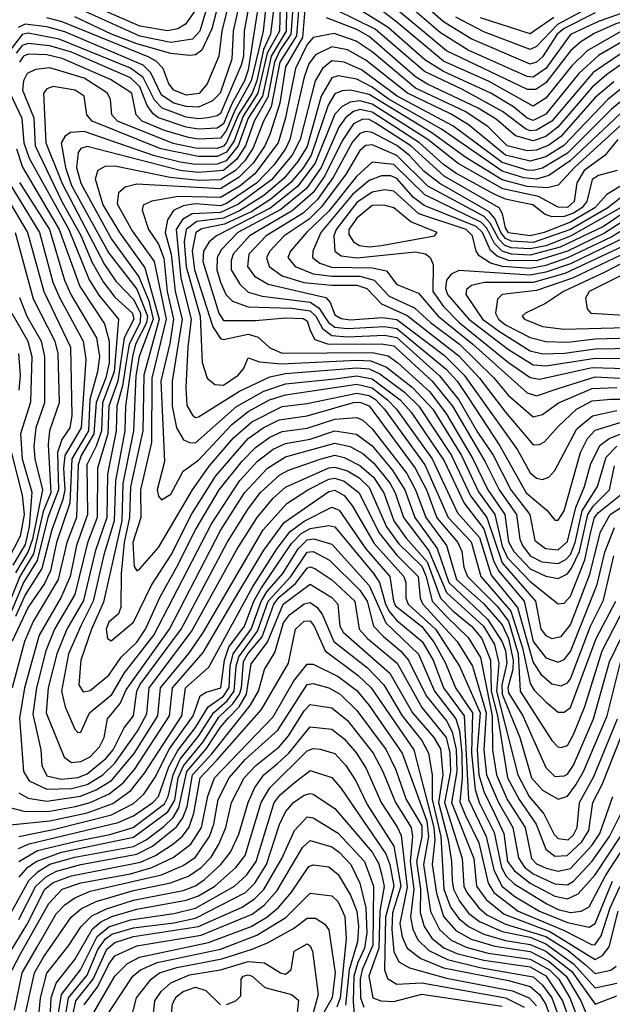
# Model space of a CAD drawing. Extents: x 501367 to 657802, y 482273 to 547541.
# Tile 325 of 656: x 594287 to 596200, y 507884 to 511062. Entities that reach past the tile are written whole.
import ezdxf

# ---------------------------------------------------------------- set-up
doc = ezdxf.new("R2010")
doc.units = 0

msp = doc.modelspace()

# ---------------------------------------------------------------- linework, layer by layer
at = {"layer": '0CON20XD'}
for points in [[(595081.8, 511265), (595025, 510900.6), (595013.2, 510865), (594971.1, 510788.9), (594945, 510726.5), (594925, 510711.6), (594865, 510708.6), (594825, 510715.1), (594735.3, 510745.3), (594718, 510758), (594699.2, 510785)], [(595014.1, 511195), (594976.2, 511025), (594972.3, 510935), (594934.3, 510825), (594909.5, 510800.5), (594865, 510780.4), (594825, 510781.8), (594785, 510792.4), (594745, 510819), (594710.8, 510890.8), (594686.2, 510915), (594432.7, 511022.7), (594375, 511039.5), (594305, 511047.8), (594282.7, 511037.3)], [(594983.9, 511206.1), (594940.1, 511025), (594930.5, 510945), (594892.2, 510855), (594866.2, 510823.8), (594825, 510819), (594785, 510834.5), (594768.7, 510855), (594750.4, 510905), (594727.9, 510927.9), (594702.5, 510942.5), (594425, 511055.2), (594375, 511068.7)], [(594954.4, 511215.6), (594907.4, 511032.7), (594875.7, 510964.3), (594855, 510948.8), (594835, 510946.2), (594775, 510953.2), (594665, 510984.2), (594583.8, 511015), (594465, 511071.6)], [(596145, 511084), (596045, 511033.6), (596022.4, 511015), (595975, 510942.3), (595954.9, 510925.1), (595935, 510918.4), (595745, 511000.5), (595655, 511055.8), (595512, 511182)], [(595033.2, 511143.2), (595012.3, 511025), (595009.6, 510945), (595002.4, 510915), (594935, 510759.8), (594925, 510751.7), (594895.6, 510745), (594865, 510741.8), (594825, 510747.6), (594746.7, 510776.7), (594722.8, 510802.8), (594685.8, 510875.8), (594645, 510906), (594415, 510999.1), (594315, 511018.5), (594295, 511014.2), (594256.2, 510963.8)], [(595083.6, 511126.4), (595073.1, 511025), (595034.7, 510865), (594981.3, 510768.7), (594955, 510705.5), (594935, 510679.3), (594865, 510676.4), (594831.7, 510681.7), (594754.3, 510704.3), (594682.9, 510735), (594662.8, 510755), (594648.8, 510825), (594580.4, 510869.6), (594425, 510936.6), (594375, 510948.7), (594315, 510951.4), (594299.4, 510945), (594286.3, 510925)], [(595112.8, 511147.3), (595097, 511015), (595074, 510966), (595052.4, 510865), (595037.5, 510825), (594993.6, 510756.4), (594955, 510665.7), (594945, 510653.7), (594925, 510646.1), (594855, 510647.7), (594782.9, 510662.9), (594603.6, 510735), (594584.8, 510755), (594580, 510805), (594570.4, 510825), (594495, 510873.9), (594385, 510906.7), (594338.8, 510901.2), (594311, 510889), (594299.3, 510865), (594296.7, 510835), (594332.8, 510745), (594337.3, 510655), (594423.9, 510475), (594485, 510365.2), (594520.6, 510280.6), (594556.4, 510216.4), (594595, 510166.5), (594651, 510115), (594656.1, 510095), (594624.8, 510035.2), (594604.4, 509895.6), (594574.8, 509815), (594571.5, 509725), (594538.4, 509615), (594537.2, 509455), (594506.7, 509373.3), (594465, 509206.7), (594400.1, 509095), (594372.2, 509025), (594341.4, 508905), (594330.1, 508819.9), (594355.5, 508705), (594358.8, 508655), (594375, 508621.5), (594421.1, 508611.1), (594475, 508615.7), (594505, 508628.2), (594565, 508677.4), (594589.2, 508705), (594624.1, 508775.9), (594655, 508815.3), (594666, 508895), (594675.1, 508915), (594808.7, 509095), (594957.1, 509375), (595025, 509483.5), (595065, 509535.8), (595126.8, 509593.2), (595155, 509608.5), (595260.8, 509645), (595305, 509656.1), (595335, 509649.1), (595385, 509623), (595429.3, 509585), (595462.9, 509535), (595495.3, 509445), (595535, 509389), (595602.2, 509312.2), (595645.9, 509195), (595685, 509153.6), (595745.3, 509105), (595778.4, 509065), (595806.7, 508995), (595809.4, 508895), (595829.6, 508815), (595861.8, 508615), (595899, 508545), (595954.3, 508465), (595985.5, 508385), (596015, 508362.4), (596054.5, 508364.5), (596101.7, 508408.3), (596124.5, 508445), (596137.1, 508535), (596167.1, 508592.9), (596250.7, 508805)], [(594851.4, 511088.6), (594822.4, 511047.6), (594797.6, 511032.4), (594764.2, 511025.8), (594675, 511041.6), (594465.6, 511134.4)], [(597013.3, 511136.7), (596715, 511024.3), (596655, 511017.9), (596505, 511020.7), (596425, 511013.3), (596335, 510994.7), (596235, 510957.4), (596138.5, 510891.5), (596004.7, 510735), (595955, 510705.4), (595935, 510703.6), (595919.9, 510709.9), (595846, 510766), (595717, 510837), (595593.7, 510895), (595435, 511031.2), (595312.1, 511092.1)], [(596983.5, 511156.5), (596715, 511057.2), (596655, 511048.2), (596495, 511049.2), (596375.2, 511034.8), (596305, 511018.8), (596235, 510992.8), (596155, 510946.5), (596091.7, 510888.4), (595985, 510757.6), (595945, 510736.3), (595925, 510743.9), (595881, 510781), (595807.7, 510825), (595654.8, 510895), (595595, 510932.9), (595476.8, 511036.8), (595367.5, 511105)], [(596285, 511101.4), (596157.3, 511057.3), (596065, 511014.7), (595985, 510904.7), (595945, 510877.2), (595925, 510879.3), (595735, 510963.6), (595645, 511020.1), (595495, 511150.4)], [(596175, 511129.8), (596022.8, 511047.2), (595955, 510975.9), (595935, 510965.7), (595785, 511022.6), (595695, 511069.9)], [(595128.6, 511105), (595125.4, 511025), (595086.2, 510953.8), (595056.5, 510825), (595008.9, 510751.1), (594979.2, 510670.9), (594954.8, 510635), (594925, 510620.1), (594865, 510620.3), (594743, 510645), (594520.8, 510735), (594503.7, 510755), (594495.3, 510815), (594466.2, 510835), (594395, 510846.8), (594375, 510839.5), (594364.6, 510825.4), (594372, 510665), (594424, 510534), (594561.5, 510271.5), (594598.2, 510218.2), (594655, 510158.7), (594677.8, 510115), (594676.7, 510085), (594640.3, 510015), (594630.4, 509950.4), (594619.6, 509880.4), (594600.8, 509815), (594598.8, 509735), (594570.6, 509595), (594568.3, 509455), (594530.9, 509345), (594492.9, 509187.1), (594440, 509095), (594407.4, 509015), (594379.7, 508905), (594373.1, 508825), (594431.2, 508681.2), (594455, 508664.2), (594485, 508667.3), (594515, 508682.7), (594545.4, 508715), (594560.5, 508745), (594571.2, 508805), (594612, 508855), (594631.1, 508898.9), (594770.6, 509095), (594935, 509413.7), (595012.8, 509535), (595086.7, 509615), (595145, 509651.5), (595305, 509694.7), (595354.3, 509684.3), (595395, 509661.7), (595430.3, 509630.3), (595483, 509565), (595499.2, 509535), (595525.8, 509455), (595607.8, 509347.8), (595635, 509284.4), (595665, 509212.8), (595784, 509105), (595819.3, 509045), (595834.3, 508985), (595826.1, 508895), (595895.3, 508625), (595932, 508555), (595978.8, 508498.8), (596012.5, 508432.5), (596025, 508419), (596057.2, 508415), (596075, 508431.4), (596086.7, 508455), (596093.9, 508535), (596140.3, 508619.7), (596216.9, 508805)], [(595148.9, 511101.1), (595146.9, 511025), (595098.9, 510945), (595070.8, 510815), (595024.9, 510744.9), (594993, 510655), (594953.3, 510606.7), (594925, 510595.4), (594855, 510595.1), (594805, 510602.5), (594722.7, 510622.7), (594495, 510701.4), (594451.5, 510698.5), (594433.7, 510686.3), (594421.4, 510665), (594434.9, 510585.1), (594455, 510526.9), (594575, 510309.1), (594665, 510192.6), (594699.8, 510105), (594696.6, 510083.4), (594661.5, 510015), (594651.1, 509975), (594628.8, 509815), (594627, 509735), (594596.3, 509573.7), (594592.8, 509445), (594559.1, 509335), (594524.9, 509185), (594485, 509105.8), (594444.4, 509015), (594422.1, 508895), (594434, 508844), (594465, 508772), (594475, 508761.2), (594485, 508762.5), (594512.3, 508825), (594585, 508884), (594625.7, 508954.3), (594720.1, 509075), (594906.1, 509435), (594998.2, 509575), (595055, 509637.4), (595105, 509675.8), (595145, 509694.1), (595225, 509708.2), (595305, 509734.9), (595374, 509724), (595425, 509686.7), (595489.6, 509609.6), (595530, 509545), (595562.4, 509455), (595635, 509354.9), (595672.5, 509245), (595797.3, 509127.3), (595844.4, 509054.4), (595855.2, 509024.8), (595859.2, 508985), (595843.3, 508915), (595845, 508885), (595901.9, 508745), (595939, 508615), (595975, 508575.2), (596025, 508546), (596055, 508555.6), (596082.6, 508592.6), (596106.9, 508635), (596183, 508815), (596229.7, 509000.3)], [(595170.4, 511115), (595162.9, 511015), (595127.3, 510962.7), (595109.3, 510925), (595088.3, 510811.7), (595044, 510735), (595016, 510655), (594988.2, 510611.8), (594945, 510575.2), (594865, 510568.8), (594805.8, 510575.9), (594505, 510653.3), (594485, 510646.3), (594476.6, 510633.4), (594470.8, 510585), (594484.7, 510535), (594583.5, 510353.5), (594672.4, 510232.4), (594704.4, 510154.4), (594718.7, 510095), (594686.9, 510013.1), (594673.5, 509975), (594662.4, 509912.4), (594654.9, 509735), (594620.8, 509565), (594616.9, 509445), (594558, 509182), (594519.5, 509095), (594485, 508994.4), (594477.8, 508915), (594492.3, 508892.3), (594515, 508896.3), (594575, 508946.8), (594615.2, 509004.8), (594665, 509052.4), (594693.9, 509095), (594740.5, 509199.5), (594793.9, 509293.9), (594855.1, 509415), (594931.6, 509545), (595005, 509637.3), (595048.6, 509681.4), (595095, 509714.4), (595135, 509733.2), (595215, 509744.1), (595305, 509773), (595375, 509778.6), (595395, 509769.5), (595425, 509741.9), (595537.1, 509597.1), (595565.1, 509545), (595598.2, 509455), (595664.6, 509364.6), (595696.9, 509255), (595785, 509176.8), (595845, 509108.8), (595865.1, 509065.1), (595880, 508995), (595878.6, 508965), (595862.6, 508905), (595865, 508889), (595910.8, 508815), (595985, 508647.8), (596015, 508619.2), (596045, 508621), (596055, 508626.5), (596075, 508656.1), (596139.5, 508805), (596190.5, 508989.5), (596271.5, 509155)], [(594893, 511105), (594869.3, 511025), (594845, 510998.9), (594775, 510988.3), (594675, 511009.4), (594475, 511099.4)], [(595188, 511105), (595180.3, 511009.7), (595127.4, 510925), (595098.6, 510781.4), (595073.9, 510735), (595041.2, 510648.8), (595013.6, 510606.4), (594984.2, 510575.8), (594935, 510544.8), (594865, 510543), (594773, 510553), (594595, 510589.7), (594561.8, 510588.2), (594539.7, 510575), (594531.2, 510548.8), (594555.3, 510465), (594609.5, 510375), (594691.4, 510261.4), (594738, 510095), (594687.9, 509915), (594685.2, 509735), (594644.6, 509554.6), (594642.3, 509455), (594624.9, 509375), (594614.9, 509274.9), (594614.2, 509165.7), (594606.1, 509143.9), (594575, 509117.4), (594566.8, 509095), (594571, 509065), (594583, 509057), (594655, 509117.7), (594713.1, 509236.9), (594775.8, 509335), (594842.9, 509467.1), (594920.5, 509589.5), (595025, 509710.5), (595073, 509745), (595125, 509770.1), (595215, 509783.9), (595365, 509826.3), (595385, 509827.3), (595415, 509815.7), (595564.2, 509614.2), (595600, 509545), (595633.9, 509453.9), (595701.3, 509375), (595714.6, 509345), (595720.4, 509295), (595732.6, 509265), (595828.7, 509168.7), (595865, 509120.3), (595896.7, 509015), (595902.7, 508895), (596005, 508735.3), (596024.6, 508715), (596035, 508713.2), (596055, 508718.9), (596075, 508755.3), (596111.1, 508845), (596167.8, 509025), (596244.9, 509175)], [(595207.7, 511095), (595199.7, 511005), (595145, 510909.8), (595127.1, 510792.9), (595095, 510692.1), (595079.1, 510655), (595041, 510599), (594996.1, 510553.9), (594935, 510516.1), (594665, 510531.1), (594628.1, 510521.9), (594606.8, 510503.2), (594601.8, 510468.2), (594650.3, 510380.3), (594721.6, 510281.6), (594759.7, 510095), (594714.1, 509905), (594713.1, 509696.9), (594677.1, 509545), (594678, 509455), (594652.5, 509375), (594656.8, 509296.8), (594665, 509282.7), (594675, 509289.6), (594735, 509358.6), (594845.2, 509544.8), (594898.8, 509621.2), (594977.6, 509712.4), (595036.4, 509763.6), (595135, 509813.3), (595215, 509823.1), (595375, 509857.1), (595415, 509849.6), (595436, 509836), (595464.5, 509805), (595594.9, 509625), (595669.8, 509455), (595745, 509376.7), (595776.2, 509265), (595872.8, 509152.8), (595910.4, 509035), (595935, 508919.5), (595947.7, 508897.7), (595985, 508860), (596025, 508827), (596045, 508827), (596065, 508842.4), (596147.9, 509065), (596211.3, 509185)], [(596415, 511069.9), (596318.3, 511051.7), (596225, 511022.8), (596118.8, 510961.2), (596068.2, 510911.8), (595985, 510808.7), (595945, 510783.1), (595802.2, 510862.2), (595655, 510928.5), (595505, 511054.1), (595425.7, 511115)], [(596315, 511079.9), (596211.5, 511048.5), (596141.9, 511018.1), (596098.9, 510991.1), (596065, 510961.4), (595985, 510858.8), (595953.6, 510836.4), (595926.7, 510836.7), (595665, 510961.6), (595472.3, 511122.3)], [(596965, 511087.5), (596846.2, 511035), (596705, 510988.4), (596485, 510987.8), (596405, 510976.9), (596295, 510947.6), (596225, 510915.5), (596182.2, 510885), (596135, 510844.9), (596024.5, 510715.5), (595985, 510685.4), (595945, 510671.4), (595887.1, 510687.1), (595825, 510741.1), (595766.9, 510776.9), (595604, 510854), (595565, 510877.6), (595415, 511008.1), (595375, 511030.7), (595277.8, 511067.8)], [(596011, 511069), (595935, 511016.6), (595775, 511068.4)], [(596205, 510861.9), (596145, 510810.9), (596034.3, 510685.7), (595995, 510657.4), (595955, 510641.3), (595925, 510639.3), (595860.3, 510655), (595797.8, 510717.8), (595725, 510765.9), (595565, 510841.4), (595425, 510958.5), (595373.2, 510993.2), (595302.5, 511017.5), (595235, 511004.8), (595215, 510982.4), (595177.1, 510905), (595145.7, 510745), (595121.3, 510665), (595046.8, 510565), (594998, 510525), (594935, 510487.8), (594799, 510491), (594713.5, 510476.5), (594686, 510464), (594682.5, 510447.5), (594703.6, 510385), (594735, 510337.9), (594752.8, 510292.8), (594763.6, 510185), (594783.7, 510095), (594772.5, 510017.5), (594743, 509895), (594754.4, 509635.6), (594731.5, 509545), (594735, 509524.4), (594745, 509512.7), (594775, 509530.4), (594815.2, 509604.8), (594865, 509640.5), (594971.9, 509755), (595025, 509797.9), (595093.1, 509835), (595145, 509851.4), (595375, 509885.6), (595425, 509874.2), (595474.5, 509835.5), (595503.5, 509805), (595618.6, 509645), (595700.8, 509470.8), (595771.2, 509391.2), (595808.8, 509268.8), (595894.1, 509165), (595945, 508987), (595969.4, 508949.4), (596005, 508918.4), (596035, 508911.7), (596055, 508921.6), (596065.1, 508934.9), (596129.6, 509105), (596171.3, 509188.7), (596205, 509331.8)], [(594699.2, 510785), (594675, 510845.4), (594645, 510874.1), (594455, 510957.2), (594385, 510978), (594315, 510985.4), (594295, 510978.5), (594275.9, 510954.1)], [(596225, 510837.1), (596185.3, 510804.7), (596044, 510656), (595985, 510620), (595935, 510606), (595855, 510624.9), (595735, 510724.1), (595678, 510758), (595538.7, 510825), (595405, 510931.1), (595345, 510964.5), (595295, 510974.9), (595241.7, 510948.3), (595220.3, 510920.3), (595205, 510876.8), (595159.4, 510675), (595145.6, 510645), (595107.7, 510592.3), (595051.3, 510535), (594955, 510468.8), (594935, 510461.6), (594855, 510467.7), (594815, 510461.7), (594783.6, 510446.4), (594764.1, 510415.9), (594757.4, 510375), (594776.6, 510305), (594789.3, 510185), (594811.6, 510095), (594779.2, 509895), (594780, 509815), (594793.5, 509745), (594816.2, 509706.2), (594835, 509697.4), (594855, 509696.8), (594986.6, 509813.4), (595075, 509863.4), (595145, 509886.3), (595305, 509903.3), (595375, 509912.9), (595425, 509903.2), (595515.2, 509835.2), (595550.9, 509795), (595657.8, 509637.8), (595721.8, 509501.8), (595785, 509418.9), (595816.4, 509316.4), (595832.6, 509282.6), (595915.3, 509185), (595945, 509055.2), (595985, 509002.8), (596025, 508987.9), (596045, 508997.2), (596065, 509023), (596150.7, 509239.3), (596176.2, 509343.8), (596206.8, 509423.2)], [(596240.9, 510809.1), (596196.9, 510773.1), (596055, 510631.3), (595975, 510583.5), (595945, 510575.4), (595925, 510577), (595845, 510601.7), (595685, 510719.8), (595506.1, 510815), (595390.8, 510900.8), (595335, 510925.1), (595295, 510929.6), (595264.9, 510905), (595241.2, 510865), (595192.1, 510675), (595166.4, 510625), (595100.5, 510545), (594993.5, 510466.5), (594935, 510439.8), (594844, 510436), (594812.8, 510417.2), (594792.1, 510385), (594807.9, 510227.9), (594840.9, 510095), (594829.7, 510005), (594823.6, 509875), (594827.3, 509817.3), (594845, 509785.9), (594855, 509778.4), (594865, 509779.8), (594996.4, 509863.6), (595095, 509909.8), (595145, 509919.6), (595375, 509938.7), (595415, 509934.8), (595449.3, 509919.3), (595529.4, 509859.4), (595575.2, 509815.2), (595681.1, 509655), (595742.7, 509525), (595795.2, 509455), (595845, 509309), (595952.6, 509185), (595969.4, 509095), (595985, 509074), (596005, 509065.2), (596035, 509071), (596065, 509108.4), (596127.6, 509272.4), (596161.5, 509408.5), (596193.3, 509465), (596236.6, 509493.4)], [(596225, 510758.7), (596063.7, 510606.3), (595995, 510559), (595955, 510547.6), (595915, 510551.6), (595845, 510573.4), (595648.8, 510708.8), (595476.9, 510806.9), (595425, 510844.8), (595375, 510870.1), (595315, 510881.5), (595295.1, 510874.9), (595260.1, 510815), (595215, 510653.1), (595185.2, 510604.8), (595140.3, 510549.7), (595075.4, 510494.6), (594996.8, 510445), (594945, 510421.7), (594859.2, 510410.8), (594824.6, 510385), (594818.5, 510345), (594824.8, 510264.8), (594870.1, 510105), (594876, 509956), (594892.5, 509905), (594917.1, 509885), (594945, 509882.3), (594992.8, 509915), (595009.2, 509935), (595025, 509970.8), (595061.7, 509958.3), (595131, 509951), (595375, 509963.6), (595420.6, 509960.6), (595470.8, 509940.8), (595554.7, 509874.7), (595620.3, 509805), (595713.2, 509655), (595767.9, 509537.9), (595821, 509465), (595845, 509362.3), (595862, 509325), (595935, 509249.2), (596025, 509176.8), (596045, 509178.2), (596065, 509201.1), (596111.3, 509318.7), (596131, 509409), (596142.5, 509455), (596155, 509471.6), (596225, 509527.3)], [(594255.8, 510825.8), (594294.8, 510744.8), (594300.4, 510665), (594317.5, 510615), (594445.8, 510385), (594512, 510222), (594543, 510173), (594606.2, 510095), (594592.5, 509925), (594554.9, 509824.9), (594551.1, 509735), (594534.6, 509685.4), (594504.3, 509625), (594505.9, 509465), (594471.2, 509365), (594450.4, 509265), (594421.4, 509198.6), (594350.2, 509075), (594303.1, 508905), (594287.1, 508807.1), (594299.6, 508635), (594318, 508605), (594375, 508578.4), (594455, 508580.2), (594505, 508593.8), (594556.2, 508625), (594595, 508662.1), (594668.1, 508765), (594698, 508822), (594704.9, 508905.1), (594842.4, 509087.6), (594988.5, 509351.5), (595053.6, 509455), (595105, 509517.6), (595145, 509553), (595285, 509615.5), (595305, 509618.1), (595345, 509606), (595383, 509583), (595415, 509552.4), (595471.7, 509425), (595510.7, 509370.7), (595585, 509298.4), (595599.4, 509265), (595618.9, 509185), (595665, 509135.3), (595735, 509067.9), (595775, 509003.4), (595812.2, 508815), (595813.7, 508705), (595825.9, 508625), (595860.5, 508545), (595918.7, 508455), (595938.7, 508355), (595955, 508337.8), (595986.8, 508323.2), (596025, 508313.8), (596065, 508322.7), (596134, 508396), (596159.4, 508435), (596201.2, 508555)], [(596227.7, 510722.3), (596077.5, 510585), (596025, 510527.7), (595990.5, 510519.5), (595925, 510523.9), (595845, 510545.1), (595727.5, 510617.5), (595617.2, 510697.2), (595415, 510820.3), (595355.3, 510834.7), (595327.7, 510832.3), (595305, 510822.7), (595283.4, 510786.6), (595228.3, 510625), (595203.6, 510585), (595162.8, 510537.2), (595097.6, 510482.4), (595036.4, 510443.6), (594947.9, 510402.1), (594875, 510386.9), (594856.2, 510375), (594844.3, 510315.7), (594851.2, 510255), (594911.1, 510071.1), (594935, 510033.3), (594945, 510030), (595025, 510047.6), (595057.5, 510037.5), (595095, 510003.2), (595135, 509985.3), (595425, 509987.7), (595477, 509977), (595508, 509955), (595611.1, 509861.1), (595665, 509789.1), (595750, 509645), (595798.1, 509545), (595852.9, 509465), (595865, 509377.2), (595881.8, 509345), (595935, 509290.1), (595985, 509265.6), (596025, 509258.5), (596055, 509273.9), (596068.8, 509291.2), (596094.3, 509345.7), (596121.2, 509465), (596137.9, 509492.1), (596191, 509545), (596207.6, 509622.4)], [(596218, 510675), (596176, 510624), (596108.8, 510575), (596085.2, 510535.2), (596076.5, 510475), (596055, 510455.9), (596025, 510457.1), (595961.4, 510491.4), (595846.3, 510516.3), (595702.4, 510597.6), (595605, 510675.4), (595425, 510789.6), (595385, 510800.8), (595353.7, 510796.3), (595327.7, 510782.3), (595305, 510757.1), (595240.9, 510599.1), (595185.3, 510525), (595097.8, 510455), (594922.2, 510365), (594898.6, 510345), (594880.8, 510315), (594878.8, 510281.2), (594930.5, 510115), (594945, 510091.3), (595048.8, 510091.2), (595145, 510100.1), (595202.6, 510097.4), (595215, 510090.6), (595225, 510058.9), (595239.6, 510029.6), (595284.3, 510014.3), (595455, 510016), (595495, 510008.9), (595618.6, 509895), (595683.9, 509815), (595789.9, 509635), (595834.5, 509545), (595891.2, 509465), (595901.4, 509385), (595909.7, 509365), (595935, 509331.8), (595972.2, 509312.2), (596025, 509307.2), (596050.1, 509319.9), (596065, 509335.9), (596080.3, 509375), (596103, 509477), (596152.1, 509555), (596179.9, 509650.1), (596215, 509685.3)], [(596216.1, 510575), (596155, 510559.2), (596135, 510546), (596117.9, 510475), (596101.8, 510455), (596075, 510437.9), (596045, 510427.4), (596005.4, 510425.4), (595983, 510433), (595943.1, 510465), (595895, 510474.4), (595855, 510482.8), (595818.8, 510498.8), (595695, 510566.6), (595655, 510594.7), (595577.8, 510665), (595425, 510764), (595385, 510771.9), (595365, 510765.8), (595339, 510745), (595317.9, 510715), (595259.9, 510585), (595212.8, 510517.2), (595130.5, 510449.5), (594991.5, 510375), (594939.1, 510320.9), (594924.2, 510295), (594923.2, 510255), (594935, 510214.7), (594952.3, 510175), (594974, 510154), (595025.3, 510135.3), (595165, 510131.5), (595225, 510122.3), (595242.7, 510105), (595264.9, 510064.9), (595295, 510042.9), (595345, 510038.5), (595465, 510044.2), (595505, 510036.5), (595642.6, 509912.6), (595705.2, 509835.2), (595765, 509730.9), (595816, 509656), (595872.8, 509545), (595933.3, 509465), (595950.5, 509380.5), (595984.7, 509355), (596025, 509351), (596055, 509377.6), (596082.3, 509487.7), (596110.1, 509555), (596130.2, 509629.8), (596161.2, 509688.8), (596189.4, 509710.6), (596225, 509724.7)], [(596235, 510530.7), (596182.5, 510497.5), (596144.1, 510455), (596065, 510409.1), (595980, 510375), (595934.9, 510364.9), (595865, 510374.6), (595855, 510390), (595845.7, 510435.7), (595835.3, 510455.3), (595657.2, 510557.2), (595549.5, 510655), (595435, 510729.2), (595415, 510739.9), (595395, 510741.6), (595365, 510726.3), (595328.6, 510671.4), (595272.3, 510557.7), (595235, 510504.7), (595167.3, 510445), (595028.6, 510365), (594976.1, 510305), (594969.4, 510285), (594970.3, 510255), (594997.9, 510208), (595025, 510182.9), (595069.5, 510169.5), (595225, 510150.6), (595252.6, 510132.6), (595284.4, 510084.4), (595305, 510069.8), (595345.1, 510064.9), (595465, 510071.9), (595505, 510065.7), (595663.9, 509933.9), (595699.5, 509895), (595735, 509842.9), (595836.9, 509686.9), (595922.3, 509535), (595988.5, 509478.5), (596015, 509446.8), (596025, 509446.8), (596045, 509476.5), (596097.3, 509665), (596120, 509710), (596145, 509737.4), (596225, 509762.3)], [(596274.5, 510525), (596185.1, 510455), (596065, 510385.3), (595945, 510343.4), (595875, 510347), (595855, 510355.4), (595839.8, 510375), (595820.9, 510420.9), (595802.5, 510442.5), (595643.3, 510533.3), (595592.5, 510572.5), (595545, 510623.8), (595505, 510656.5), (595425, 510698.6), (595405, 510701), (595385, 510694.6), (595361.5, 510668.5), (595300.2, 510555), (595248.3, 510481.7), (595202.2, 510437.8), (595083, 510365), (595026.5, 510305), (595022.2, 510265), (595045, 510234.8), (595088.9, 510208.9), (595275.1, 510165.1), (595289.3, 510149.3), (595305, 510110), (595325, 510097.4), (595355, 510093.9), (595458.7, 510101.3), (595505, 510094.9), (595658.7, 509978.6), (595722.4, 509915), (595893.5, 509673.5), (595935, 509599.5), (595955, 509581.8), (595975, 509578.1), (595995, 509585.9), (596015, 509607.5), (596085, 509741.1), (596136, 509784), (596215, 509800.3)], [(596226.1, 510455), (596065, 510363), (595985, 510332), (595935, 510322.2), (595875, 510325.9), (595853.1, 510333.1), (595833.5, 510353.5), (595805.4, 510405.4), (595786.4, 510426.4), (595605, 510525.1), (595505, 510624.2), (595425, 510658.3), (595405, 510655.6), (595385, 510640)], [(594276.8, 510645), (594296.3, 510586.3), (594415.1, 510385), (594481.4, 510201.4), (594560.9, 510080.9), (594576.6, 510025), (594575.9, 509954.1), (594565, 509905.7), (594533.9, 509826.1), (594527.1, 509725), (594486.1, 509655), (594475.6, 509625), (594471, 509455), (594439.2, 509375), (594411.6, 509255), (594330.6, 509119.4), (594302.7, 509055), (594263.5, 508905)], [(595385, 510640), (595341.2, 510565), (595261.8, 510458.2), (595221.4, 510418.6), (595140.9, 510365), (595094.2, 510315), (595083.5, 510295), (595092.1, 510265), (595135, 510235.8), (595204.4, 510214.4), (595295, 510204.9), (595375, 510205.2), (595408.3, 510195), (595455.5, 510145.5), (595537.6, 510107.6), (595705, 509976.9), (595771.6, 509905), (595855, 509794.8), (595945, 509689.8), (595965, 509690.5), (595981, 509699), (596025, 509749.4), (596084.9, 509805.1), (596135, 509831.6), (596195, 509837.7), (596352.7, 509837.3)], [(596378.1, 510535), (596171.4, 510395), (596032.2, 510327.8), (595935, 510302.3), (595875, 510305.7), (595845, 510315.2), (595819.9, 510339.9), (595795, 510389.2), (595777.9, 510407.9), (595595, 510497), (595495, 510594.9), (595425, 510601.8), (595374, 510556), (595285, 510444.5), (595212.6, 510375), (595161.1, 510315), (595153.3, 510295), (595177, 510265), (595235, 510241.7), (595295, 510234.8), (595385, 510234.5), (595431.1, 510221.1), (595479.9, 510169.9), (595562.1, 510132.1), (595613.7, 510085), (595707, 510015), (595817.1, 509907.1), (595865, 509849.4), (595945, 509780), (595975, 509787.6), (596026.7, 509825), (596135, 509871.2), (596215, 509874.4)], [(594199.3, 510565), (594312.3, 510375), (594364.9, 510184.9), (594451.6, 510005), (594455.9, 509785), (594448.9, 509745), (594423.2, 509706.8), (594409, 509665), (594412.4, 509545), (594378.4, 509455), (594344, 509316), (594299.3, 509245), (594259.6, 509150.4)], [(594241.9, 510555), (594350.8, 510375), (594394.3, 510215), (594415.5, 510165), (594492.1, 510025), (594501.3, 509965), (594486.2, 509745), (594433.4, 509655), (594429.3, 509615), (594433.4, 509545), (594427, 509513), (594390.7, 509415), (594359.1, 509291), (594305, 509206.1), (594274.4, 509135.6)], [(596405, 510520.4), (596175, 510372.7), (596055, 510315.4), (595955, 510283.8), (595865.4, 510285.4), (595828.5, 510298.5), (595806.8, 510316.8), (595781.6, 510375), (595761.1, 510395), (595592.8, 510462.8), (595558.8, 510488.8), (595505, 510549.8), (595485, 510558.6), (595455, 510558), (595415, 510542.9), (595361.6, 510498.4), (595259.8, 510375), (595233.8, 510315), (595232.7, 510295), (595256.4, 510276.4), (595293.7, 510263.7), (595425, 510261.2), (595471.5, 510251.5), (595505, 510207.2), (595575, 510179.1), (595638.5, 510105), (595749.7, 510015), (595925, 509857.7), (595955, 509848.2), (596025, 509871.6), (596145, 509909.2), (596305, 509900.6)], [(594287, 510537), (594383.7, 510385), (594431.6, 510221.6), (594452.7, 510175), (594534.9, 510034.9), (594544.5, 509975), (594538.7, 509925), (594514.3, 509835.7), (594509, 509735), (594455.2, 509645), (594448.8, 509501.2), (594406.4, 509375), (594386.5, 509283.5), (594368, 509242), (594315, 509165.8), (594263.5, 509056.5)], [(596415, 510496.4), (596198.6, 510361.4), (596055, 510293.2), (595985, 510269.1), (595935, 510259.5), (595845.8, 510265.8), (595806.8, 510276.8), (595769.9, 510299.9), (595760.8, 510315), (595749, 510365), (595728, 510385), (595575.7, 510435.7), (595495, 510508.8), (595465, 510513.2), (595425, 510505.9), (595375, 510471.6), (595308.6, 510385), (595301.8, 510365), (595305, 510314.6), (595325, 510300.4), (595375, 510293.4), (595565, 510312.4), (595596.8, 510306.8), (595612.2, 510295), (595622.1, 510272.1), (595620.7, 510185), (595655, 510136.6), (595705.5, 510085), (595865, 509955.9), (595935, 509906.8), (595965, 509901.8), (596135, 509939.9), (596315, 509934.1)], [(595415, 510329.4), (595455, 510333.6), (595626, 510364), (595634.4, 510375), (595549.6, 510409.6), (595494.6, 510455), (595463, 510463), (595425, 510462), (595375, 510421.6), (595349.9, 510385), (595349.2, 510369.2), (595364.5, 510345), (595383.8, 510333.8), (595415, 510329.4)], [(594273.3, 510375), (594331, 510161)], [(596257.5, 510107.5), (596375, 510113.7), (596425, 510123.5), (596495, 510161.6), (596565, 510190.6), (596678.1, 510255), (596727.8, 510305), (596730.4, 510335), (596722.9, 510352.9), (596710.6, 510365), (596675, 510376), (596555, 510388.2), (596495, 510385.4), (596415, 510346.5), (596258.2, 510251.8), (596125.7, 510185), (596113.3, 510163.3), (596119.1, 510129.1), (596131.2, 510115), (596257.5, 510107.5)], [(596240.9, 510359.1), (596065.4, 510274.6), (595985, 510246.8), (595935, 510237.2), (595705, 510252.5), (595679.6, 510240.4), (595665, 510220.9), (595661.7, 510195), (595667.6, 510175), (595736.8, 510095), (595865, 509997.3), (595945, 509948.2), (595985.1, 509945.1), (596145, 509970.1), (596305, 509967.4)], [(596250.9, 510339.1), (596046.8, 510243.2), (595945, 510214.3), (595786.4, 510213.6), (595746, 510204), (595729.1, 510190.9), (595727.3, 510175), (595780.6, 510095), (595835.6, 510055.6), (595935, 509992.8), (595975, 509983.3), (596045.8, 509985.8), (596145, 510000.2), (596335, 510003.2)], [(596274.8, 510325.2), (596071.8, 510228.2), (595955, 510187.9), (595845, 510175.4), (595829.6, 510160.4), (595823, 510115), (595832.3, 510095), (595855, 510077.3), (595935, 510036.8), (595985, 510023), (596055, 510021.3), (596145, 510032.4), (596335, 510037.3)], [(596325.6, 510324.4), (596173.4, 510246.6), (596042.6, 510185), (595984.2, 510145.8), (595919.6, 510115), (595909.6, 510105), (595916.6, 510095), (595975, 510072), (596043.3, 510063.2), (596325, 510071.2)], [(594331, 510161), (594401, 510025), (594410, 509985), (594414.4, 509825), (594384.1, 509735), (594379.1, 509690.9), (594387.9, 509535), (594363.7, 509475), (594331.9, 509338.1), (594287.7, 509265), (594246.7, 509163.3)], [(594287.1, 510165), (594310.2, 510105), (594356.4, 510025), (594367, 509975), (594367.7, 509825), (594339.7, 509745), (594333.5, 509685), (594336.7, 509645), (594360.9, 509545), (594328.4, 509385), (594315, 509345), (594273.8, 509276.2)], [(594261.6, 510115), (594313.4, 510025), (594326.1, 509975), (594321.9, 509828.1), (594290.1, 509725), (594295.3, 509645), (594326.8, 509536.8), (594317.6, 509425), (594305, 509368.6), (594265, 509301.2)], [(594283.6, 509985), (594289.1, 509915), (594284.2, 509865.8)], [(594242.9, 509735), (594295, 509527.1), (594302.3, 509465), (594288.6, 509395), (594250.2, 509319.8)], [(594285, 508566.4), (594315, 508549.2), (594375, 508539.9), (594483.8, 508556.2), (594534.3, 508575.7), (594583.5, 508606.5), (594656.9, 508693.1), (594732.9, 508815), (594741.6, 508905), (594833.6, 509016.4), (594878.4, 509081.6), (595073.2, 509415), (595149.4, 509500.6), (595217.5, 509545), (595285, 509579.1), (595305, 509582.3), (595335, 509572.9), (595383.4, 509535), (595446.9, 509406.9), (595503.8, 509335), (595573.9, 509265), (595580.4, 509195), (595588.4, 509175), (595699.6, 509055), (595749.1, 508975), (595793.4, 508825), (595785.1, 508704.9), (595794.1, 508625), (595832.7, 508535), (595878.9, 508455), (595896.8, 508356.8), (595916.3, 508326.4), (595945, 508305.1), (596015, 508272.6), (596055, 508269.4), (596075, 508281.3), (596135, 508345.4), (596190.8, 508425), (596245.3, 508535)], [(594242.4, 508522.4), (594305, 508506.7), (594385, 508507.5), (594467.5, 508522.5), (594514.8, 508535.2), (594576.7, 508563.3), (594621.2, 508598.9), (594658.1, 508641.9), (594771.4, 508815), (594780.9, 508905), (594880, 509020), (594994.9, 509215), (595075, 509350.3), (595141.4, 509438.6), (595285, 509539.1), (595305, 509543.3), (595335, 509526.7), (595361.8, 509491.8), (595431.8, 509371.8), (595527.3, 509265), (595533.2, 509245), (595533.2, 509195), (595541.5, 509175), (595628.9, 509095), (595706.4, 508975), (595773.9, 508825), (595764.1, 508705), (595769.6, 508625), (595785, 508570.5), (595820.2, 508499.8), (595849.5, 508435), (595862.1, 508345), (595884.5, 508314.5), (595935, 508274.7), (596015, 508232.8), (596055, 508224.4), (596089.5, 508240.5), (596145, 508301.3), (596226.4, 508425)], [(594257.1, 508462.9), (594385, 508475.7), (594505, 508501.8), (594587.8, 508532.2), (594646, 508574), (594690.2, 508629.8), (594810.9, 508815), (594822.8, 508905), (594897.6, 508972.4), (595039.2, 509230.8), (595118.5, 509355), (595160, 509410), (595205, 509443.9), (595295, 509488.3), (595318.5, 509478.5), (595404.3, 509354.3), (595481.8, 509265), (595493.4, 509185), (595500.4, 509170.4), (595585, 509103), (595625, 509051.5), (595661.6, 508985), (595693.5, 508905), (595748.3, 508825), (595746.1, 508695), (595757.1, 508577.1), (595770, 508535), (595818.2, 508438.2), (595842.2, 508325), (595857.8, 508297.8), (595882.9, 508272.9), (595988.4, 508208.4), (596025, 508189.6), (596065, 508180.5), (596099.5, 508185), (596125, 508198.9), (596179.1, 508300.9), (596332.3, 508535)], [(594284.2, 508425.8), (594400.9, 508449.1), (594584.2, 508495.8), (594655, 508531.8), (594688.1, 508561.9), (594725, 508616.7), (594771, 508709), (594847.8, 508815), (594870.3, 508879.7), (594888.8, 508891.2), (594936.5, 508905), (594948.3, 508995), (594962.9, 509037.1), (595012.6, 509105), (595043.2, 509185), (595065.2, 509225), (595165, 509371.4), (595196.3, 509403.7), (595225, 509419.7), (595285, 509429), (595305, 509425.5), (595429.2, 509275), (595448.9, 509245), (595468.2, 509175), (595480.7, 509150.7), (595503.9, 509123.9), (595586.2, 509055), (595621.6, 508995), (595655.5, 508905), (595722.1, 508815), (595735.8, 508545), (595792.6, 508425), (595818.1, 508318.1), (595843.4, 508265), (595885, 508231.4), (595965.5, 508185), (596055, 508147.7), (596125, 508132.6), (596145.1, 508144.9), (596200.9, 508280.9)], [(594283.2, 508386.8), (594318.1, 508401.9), (594605, 508470.5), (594655, 508492.6), (594717.5, 508535), (594735.8, 508555), (594769.1, 508650.9), (594797.3, 508702.7), (594855, 508776.9), (594895.5, 508844.5), (594945, 508878.7), (594963.1, 508906.9), (594966.3, 508975), (594976.4, 509015), (595035, 509095), (595066.3, 509183.7), (595085, 509215.4), (595136.9, 509275), (595186, 509354), (595215, 509383.3), (595236.6, 509386.6), (595295, 509369.7), (595415, 509236.1), (595468.9, 509115), (595574.2, 509014.2), (595625.8, 508895), (595695.1, 508805), (595706.8, 508766.8), (595713.9, 508695), (595715.3, 508614.7), (595707.7, 508537.7), (595724.8, 508495), (595769, 508405), (595799, 508275), (595817.4, 508245), (595896.6, 508185), (596042.9, 508122.9), (596135, 508075.6), (596145, 508077.4), (596164.5, 508105), (596192.7, 508195), (596225.3, 508264.7)], [(594284.4, 508345), (594345, 508379.8), (594470.8, 508410.8), (594578.3, 508431.7), (594653.2, 508455), (594755, 508530.7), (594766.8, 508555), (594782.2, 508625), (594805.3, 508674.7), (594865, 508749.1), (594912.5, 508825), (594956.6, 508863.4), (594979.9, 508895), (594986.3, 508975), (594994.4, 509005), (595055, 509088), (595088.9, 509185), (595162, 509265), (595215, 509343.3), (595235, 509346), (595287.5, 509317.5), (595385, 509220.8), (595409.2, 509185), (595429.6, 509105), (595461.3, 509071.3), (595516.9, 509025), (595542.7, 508995), (595599.8, 508879.8), (595665, 508799.1), (595683.2, 508763.2), (595695.9, 508705.9), (595698.1, 508635), (595681.5, 508535), (595752.7, 508355), (595762, 508265), (595792.6, 508222.6), (595850.7, 508175), (595998.9, 508118.9), (596145, 508028.1), (596168.4, 508041.6), (596190.2, 508069.8), (596218.4, 508185)], [(594285.9, 508294.1), (594312.9, 508325), (594340.4, 508345), (594422.1, 508375), (594655, 508422.9), (594765, 508504.7), (594787.6, 508542.4), (594799.4, 508615), (594815.9, 508654.1), (594879.1, 508730.9), (594929.6, 508810.4), (594975, 508854.1), (594996.4, 508885), (595003.4, 508905), (595010.1, 508989.9), (595023.5, 509015), (595069.6, 509070.4), (595107.6, 509175), (595125, 509197.7), (595177.3, 509242.7), (595215, 509291.2), (595225, 509296.2), (595240.3, 509290.3), (595295, 509254.3), (595368.7, 509185), (595382.6, 509095), (595409.4, 509065), (595505.8, 508985), (595585, 508842.3), (595663.7, 508745), (595676.1, 508696.1), (595677.9, 508635), (595658.3, 508535), (595715.7, 508355), (595721.2, 508265), (595730.3, 508245), (595769.3, 508195), (595795, 508173.1), (595855, 508142.8), (595985, 508102.6), (596057.6, 508057.6), (596112.1, 508012.1), (596145, 507983.3), (596195.6, 507994.4), (596212.5, 508007.4)], [(594246, 508154), (594317, 508283), (594347.5, 508312.5), (594385, 508336.3), (594465, 508358.3), (594655, 508393.5), (594695.7, 508414.3), (594752.3, 508457.7), (594782.9, 508487.1), (594801.5, 508518.5), (594827.1, 508635), (594890.8, 508709.2), (594935, 508778.2), (594961.7, 508808.3), (594995.6, 508844.4), (595019.7, 508885), (595035, 508982.5), (595087.5, 509052.5), (595137.3, 509175), (595225, 509240.4), (595295, 509196.9), (595313.9, 509175), (595320.8, 509105), (595331.1, 509085), (595482.5, 508952.5), (595555.5, 508825), (595624, 508745), (595645, 508708.6), (595653.2, 508625), (595638.9, 508535), (595670.2, 508415), (595681.5, 508345), (595683.6, 508283.6), (595687.1, 508255), (595706.9, 508216.9), (595737.2, 508177.2), (595771.2, 508151.2), (595845, 508119), (595935, 508100.1), (595985, 508079.1), (596074.7, 508014.7), (596145, 507937.2), (596215, 507952.1)], [(594285, 508157.9), (594339.7, 508265), (594373.5, 508296.5), (594406.7, 508313.2), (594484.9, 508335.1), (594665, 508368.1), (594716.2, 508393.8), (594793.5, 508456.5), (594814, 508486), (594827.5, 508522.5), (594844.7, 508625), (594907.6, 508692.4), (595031.1, 508848.9), (595058, 508895), (595077.3, 508965), (595110.4, 509019.6), (595138.3, 509115), (595158.4, 509141.6), (595205, 509176.2), (595225, 509180.7), (595246.2, 509166.2), (595263.2, 509143.2), (595301.5, 509055), (595410, 508970), (595462.7, 508915), (595522.1, 508815), (595585.3, 508735), (595607.3, 508695), (595619.1, 508625), (595618.4, 508545), (595646.5, 508425), (595655.9, 508255), (595677.8, 508197.8), (595705, 508160.5), (595736.4, 508135), (595785, 508110.2), (595855, 508090.1), (595935, 508077.3), (595985, 508054.9), (596069.3, 507989.3), (596145, 507884.4), (596215, 507911.3)], [(594215.1, 507985), (594310.1, 508139.9), (594368.3, 508255), (594395, 508276.6), (594455, 508298.3), (594677.1, 508342.9), (594725.9, 508364.1), (594780.1, 508399.9), (594812.9, 508427.1), (594834.7, 508455.3), (594849.7, 508500.3), (594869.4, 508615), (594925, 508673.2), (595067.8, 508835), (595154.9, 508985), (595177.5, 509095), (595205, 509120.9), (595225, 509122), (595237.9, 509105), (595273, 509025), (595379.5, 508945), (595422.1, 508905), (595559.8, 508705), (595624.4, 508455), (595626.8, 508415), (595618.9, 508335), (595632.2, 508242.2), (595655, 508167.6), (595695, 508122.4), (595744, 508094), (595821.1, 508071.1), (595935, 508053.9), (595995, 508023), (596051.2, 507975), (596098.7, 507895), (596135, 507808.3)], [(594251.9, 507975), (594288.9, 508045), (594381.1, 508208.9), (594424.8, 508255), (594485, 508275.7), (594644.7, 508305.3), (594714.3, 508325), (594782.7, 508357.3), (594839.6, 508400.4), (594873.8, 508455), (594894.8, 508555.2), (594916.3, 508615), (595105, 508811.9), (595172, 508928), (595215, 508982), (595235, 508981.7), (595315, 508942.4), (595375, 508897.1), (595415, 508848.4), (595521.6, 508695), (595600.9, 508475), (595606.8, 508425), (595590.9, 508335), (595613.3, 508183.3), (595641.9, 508125), (595680.4, 508090.4), (595728, 508068), (595798.9, 508048.9), (595935, 508029.7), (595997.6, 507995), (596027, 507965), (596063.2, 507905), (596125, 507741.9)], [(594270.5, 507865), (594295.3, 507985), (594342.5, 508067.5), (594405, 508175.8), (594432.6, 508205), (594465, 508227.6), (594515, 508248.6), (594745, 508301.9), (594815, 508331.5), (594855, 508359.3), (594899.8, 508425), (594913.8, 508465), (594928.5, 508545), (594963.9, 508615), (595015, 508673.7), (595121, 508769), (595215, 508915.8), (595235, 508919.6), (595285, 508905.4), (595321.5, 508885), (595375, 508832.2), (595470.6, 508705), (595501.2, 508641.2), (595535.1, 508545), (595585, 508459.5), (595585.4, 508425), (595567.6, 508345), (595580.5, 508255), (595580.1, 508180.1), (595592.9, 508135), (595617.1, 508097.1), (595655.9, 508065.9), (595698.1, 508048.1), (595785, 508025.8), (595935, 508004.5), (595985, 507975.7), (596038.9, 507895), (596116.3, 507676.3)], [(594299.3, 507825), (594335.3, 507985), (594363.9, 508036.1), (594453.4, 508165), (594486.6, 508193.4), (594534.2, 508215.8), (594655, 508250.7), (594774.5, 508275.5), (594832.1, 508297.9), (594873.5, 508325), (594905, 508358.7), (594929.7, 508400.3), (594952.5, 508455), (594971.2, 508535), (595011.7, 508615), (595049.1, 508655), (595124.8, 508715.2), (595155, 508750.6), (595205, 508831.1), (595225, 508852), (595295, 508841.1), (595345, 508800.5), (595427.7, 508695), (595459.8, 508635), (595500.4, 508535), (595551.3, 508455), (595554.7, 508425), (595547.4, 508345), (595559.1, 508255), (595548.9, 508165), (595556.3, 508126.3), (595572.2, 508092.2), (595607.4, 508057.4), (595668.3, 508028.3), (595772.4, 508002.4), (595945, 507972.4), (595975, 507945.1), (596004.5, 507905), (596047.9, 507787.9)], [(594346.8, 507825), (594354.7, 507905), (594375, 507983.8), (594445, 508072.8), (594485.4, 508135), (594520.6, 508169.4), (594567.8, 508192.2), (594655, 508219.8), (594815, 508250.8), (594855, 508265.8), (594883.7, 508286.3), (594937.1, 508335), (594967.4, 508375), (594995, 508433.3), (595024.6, 508535), (595046.5, 508583.5), (595075, 508624.5), (595119.3, 508660.7), (595155.8, 508694.2), (595225, 508779.8), (595295, 508772), (595335, 508740.5), (595373.9, 508695), (595405.3, 508644.7), (595454.4, 508535), (595506.9, 508455), (595518.3, 508428.3), (595538.4, 508261.6), (595514.3, 508144.3), (595522, 508102), (595538.3, 508065), (595581.7, 508031.7), (595655, 508001.8), (595865, 507961.1), (595935, 507941), (595964.7, 507915), (595984.8, 507885.2), (596026.9, 507766.9)], [(594384.8, 507815), (594389.5, 507905), (594405, 507951.9), (594465, 508028.3), (594522.7, 508127.3), (594549.8, 508150.2), (594585, 508167.2), (594665, 508191.2), (594825, 508219.7), (594865, 508233.7), (594917.3, 508265), (594984.9, 508325), (595015, 508363.9), (595066.9, 508535), (595095, 508582.6), (595215, 508702.1), (595235, 508709.6), (595257.4, 508707.4), (595305, 508693.6), (595339.8, 508655), (595372.8, 508605), (595409.2, 508529.2), (595495, 508393.9), (595518, 508265), (595491, 508179), (595488.2, 508125), (595494.8, 508054.8), (595510.6, 508020.6), (595545, 508001.1), (595665, 507967.8), (595877.7, 507927.7), (595932, 507905), (595955, 507879.3)], [(594403.4, 507795), (594421.9, 507915), (594483.3, 507995), (594537, 508103), (594575, 508133.9), (594645, 508157), (594785, 508177), (594855, 508194.6), (594981, 508265), (595019.1, 508300.9), (595050.2, 508345), (595108.5, 508535), (595129, 508561), (595172.2, 508597.7), (595225, 508638.4), (595295, 508616.1), (595325, 508580.7), (595469.1, 508369.1), (595482.5, 508335), (595495.3, 508265), (595468.5, 508165), (595465.1, 507995), (595475, 507967.3), (595505, 507948.9), (595585, 507953.1), (595855, 507904.6), (595915.1, 507875.1)], [(594426.6, 507793.4), (594445.4, 507905), (594505, 507978.2), (594539.1, 508060.9), (594564.3, 508095.7), (594585, 508110.1), (594655, 508131.1), (594785, 508147.1), (594855, 508162.2), (595015.7, 508245), (595046.7, 508275), (595084.2, 508335), (595126, 508464), (595145, 508504.7), (595171.6, 508535), (595205, 508558.5), (595224.8, 508564.8), (595235, 508561.9), (595305, 508516.4), (595425, 508374.8), (595445, 508339.8), (595455.1, 508304.9), (595464.1, 508264.1), (595450, 508185), (595446.5, 508065), (595414.2, 507975), (595427.4, 507905), (595452.9, 507895), (595495, 507893.1), (595585, 507916.7), (595845, 507878.2)], [(594441.5, 507768.5), (594468.9, 507895), (594524.1, 507965), (594568.4, 508061.6), (594595, 508083), (594655, 508102.2), (594865, 508134.8), (595005, 508197.6), (595045.6, 508224.4), (595075.8, 508254.2), (595133, 508355), (595173.9, 508445), (595215, 508488.8), (595235, 508486.3), (595315, 508435.8), (595400.3, 508345), (595429, 508265), (595427, 508075), (595392.8, 507995), (595386, 507965), (595386.8, 507905), (595397.7, 507875)], [(594495, 507881.9), (594539.2, 507940.8), (594575, 508012.9), (594595, 508040), (594665, 508072.3), (594872.9, 508107.1), (595037.6, 508175), (595076.1, 508203.9), (595118.7, 508251.3), (595199.7, 508390.3), (595225, 508412.6), (595295, 508391.9), (595318.8, 508375), (595356.5, 508335), (595384.9, 508274.9), (595404.7, 508194.7), (595408.2, 508115), (595400.6, 508065), (595379.1, 508019.1), (595366.1, 507975), (595363.3, 507893.3), (595367.8, 507837.8)], [(594510.8, 507829.2), (594594.4, 507975), (594634.9, 508015.1), (594673.7, 508036.3), (594896.4, 508083.6), (595034.9, 508135.1), (595085.5, 508165), (595123.2, 508196.8), (595164.3, 508245.7), (595220.9, 508329.1), (595235, 508333.9), (595285, 508327.5), (595315, 508302.9), (595355, 508236.2), (595375.9, 508185), (595381.2, 508135), (595377.5, 508085), (595350.4, 507995), (595339.3, 507880.7)], [(594550.7, 507819.3), (594652.1, 507975), (594677.6, 507995), (594731.5, 508018.5), (594935, 508062.3), (595052.5, 508107.5), (595146.5, 508163.5), (595225, 508242.6), (595295, 508234.4), (595315, 508214.3), (595336.8, 508166.8), (595341.1, 508095), (595321.2, 507905), (595310.5, 507875)], [(594644, 507825), (594664.3, 507905), (594711.2, 507965), (594738.3, 507985), (594795, 508002.5), (594939.5, 508030.5), (595037.9, 508062.2), (595087.5, 508082.5), (595171.2, 508128.8), (595215, 508162), (595241.7, 508161.7), (595272.5, 508142.5), (595285, 508124.4), (595305.8, 507985.8), (595295.4, 507905), (595255.8, 507835)], [(594716.3, 507825), (594723.5, 507895), (594744.4, 507925.6), (594775, 507953.4), (594835, 507978.8), (594935, 507995.3), (595025, 508022.3), (595077.8, 508017.8), (595128.9, 507985), (595145, 507981.6), (595163.5, 507995), (595173.5, 508055), (595215, 508079.1), (595225, 508072.9), (595232.6, 508055), (595250.2, 507915), (595210.8, 507769.2)], [(595000.7, 507910.7), (595002.5, 507965), (595008.8, 507975), (595025, 507979), (595037.7, 507975), (595078.5, 507938.5), (595165.1, 507915.1), (595186.8, 507896.8), (595178.5, 507815)], [(594775.7, 507825), (594780.6, 507885), (594792.4, 507907.6), (594815.1, 507924.9), (594855, 507939.5), (594888.5, 507928.5), (594935, 507882.6)], [(594955, 507882.7), (594985, 507894.6), (595000.7, 507910.7)]]:
    msp.add_lwpolyline(points, dxfattribs=at)

doc.saveas('drawing.dxf')
